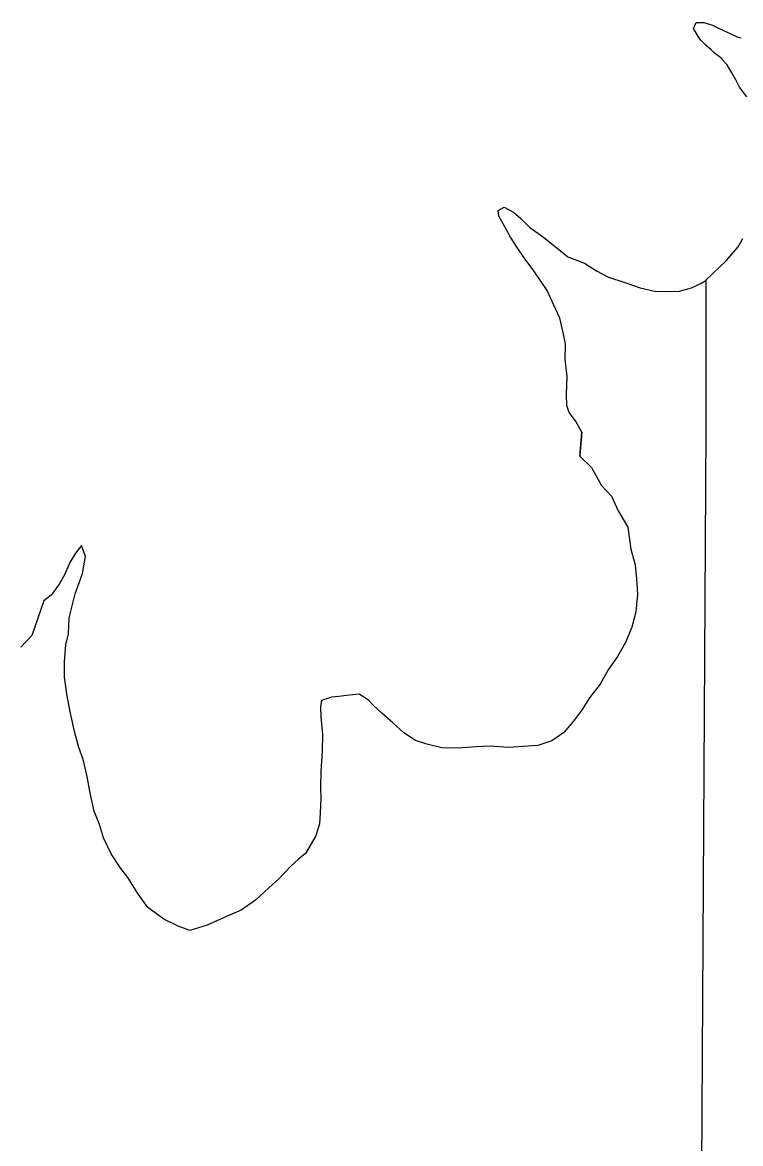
# Model space of a CAD drawing. Extents: x -939622 to -934245, y 1383184 to 1385301.
# Drawn here: x -935525.44 to -935521.5, y 1384296.55 to 1384302.71 of the extents above; entities that cross this region are included whole.
import ezdxf

# ---------------------------------------------------------------- set-up
doc = ezdxf.new("R2010")
doc.units = 0
doc.layers.add('2', color=7, linetype='Continuous')
doc.layers.add('9', color=7, linetype='Continuous')

msp = doc.modelspace()

# ---------------------------------------------------------------- linework, layer by layer
at = {"layer": '2'}
for points in [[(-935522.37, 1384300.4589), (-935522.4036, 1384300.5215), (-935522.4399, 1384300.5662), (-935522.4523, 1384300.605), (-935522.453, 1384300.668), (-935522.451, 1384300.7641), (-935522.4609, 1384300.86), (-935522.4588, 1384300.944), (-935522.4715, 1384301.0069), (-935522.4902, 1384301.0847), (-935522.5239, 1384301.1564), (-935522.5606, 1384301.237), (-935522.5941, 1384301.2877), (-935522.6366, 1384301.3503), (-935522.6821, 1384301.4098), (-935522.7246, 1384301.4724), (-935522.7611, 1384301.529), (-935522.7916, 1384301.5857), (-935522.8252, 1384301.6454), (-935522.8285, 1384301.6754), (-935522.7958, 1384301.6937), (-935522.7446, 1384301.6672), (-935522.7054, 1384301.6316), (-935522.657, 1384301.5841), (-935522.5786, 1384301.5279), (-935522.5062, 1384301.4716), (-935522.4458, 1384301.4212), (-935522.3557, 1384301.3861), (-935522.2895, 1384301.3447), (-935522.2233, 1384301.3094), (-935522.1332, 1384301.2803), (-935522.0491, 1384301.2511), (-935521.9711, 1384301.2339), (-935521.9053, 1384301.2316), (-935521.8335, 1384301.2323), (-935521.7679, 1384301.2509), (-935521.7083, 1384301.2785), (-935521.6878, 1384301.293)], [(-935522.37, 1384300.4589), (-935522.4036, 1384300.5215), (-935522.4399, 1384300.5662), (-935522.4523, 1384300.605), (-935522.453, 1384300.668), (-935522.451, 1384300.7641), (-935522.4609, 1384300.86), (-935522.4588, 1384300.944), (-935522.4715, 1384301.0069), (-935522.4902, 1384301.0847), (-935522.5239, 1384301.1564), (-935522.5606, 1384301.237), (-935522.5941, 1384301.2877), (-935522.6366, 1384301.3503), (-935522.6821, 1384301.4098), (-935522.7246, 1384301.4724), (-935522.7611, 1384301.529), (-935522.7916, 1384301.5857), (-935522.8252, 1384301.6454), (-935522.8285, 1384301.6754), (-935522.7958, 1384301.6937), (-935522.7446, 1384301.6672), (-935522.7054, 1384301.6316), (-935522.657, 1384301.5841), (-935522.5786, 1384301.5279), (-935522.5062, 1384301.4716), (-935522.4458, 1384301.4212), (-935522.3557, 1384301.3861), (-935522.2895, 1384301.3447), (-935522.2233, 1384301.3094), (-935522.1332, 1384301.2803), (-935522.0491, 1384301.2511), (-935521.9711, 1384301.2339), (-935521.9053, 1384301.2316), (-935521.8335, 1384301.2323), (-935521.7679, 1384301.2509), (-935521.7083, 1384301.2785), (-935521.6878, 1384301.293)], [(-935521.688, 1384301.2933), (-935521.6879, 1384300.4717)], [(-935521.688, 1384301.2933), (-935521.6879, 1384300.4717)], [(-935522.37, 1384300.4589), (-935522.3808, 1384300.3307)], [(-935522.3804, 1384300.3275), (-935522.37, 1384300.4589)], [(-935521.6879, 1384300.4717), (-935521.7192, 1384295.1655), (-935521.7482, 1384293.0534), (-935521.7353, 1384290.8411)], [(-935521.6879, 1384300.4717), (-935521.7192, 1384295.1655), (-935521.7216, 1384294.5692)], [(-935522.3808, 1384300.3307), (-935522.3804, 1384300.3275), (-935522.3167, 1384300.2652), (-935522.2614, 1384300.1668), (-935522.2067, 1384300.1074), (-935522.1697, 1384300.0267), (-935522.1175, 1384299.9372), (-935522.101, 1384299.8173), (-935522.0759, 1384299.7305), (-935522.0689, 1384299.6555), (-935522.0647, 1384299.5684), (-935522.0725, 1384299.4722), (-935522.0953, 1384299.3878), (-935522.1302, 1384299.3032), (-935522.1742, 1384299.2275), (-935522.2242, 1384299.1548), (-935522.2681, 1384299.0762), (-935522.327, 1384299.0003), (-935522.3711, 1384298.9307), (-935522.4153, 1384298.873), (-935522.4684, 1384298.8093), (-935522.5337, 1384298.7634), (-935522.6113, 1384298.7384), (-935522.773, 1384298.7273), (-935522.8721, 1384298.7351), (-935522.9499, 1384298.7311), (-935523.0518, 1384298.7238), (-935523.1387, 1384298.7258), (-935523.2199, 1384298.7458), (-935523.2831, 1384298.766), (-935523.3466, 1384298.8073), (-935523.4073, 1384298.8636), (-935523.4679, 1384298.9169), (-935523.5134, 1384298.9584), (-935523.5408, 1384298.9881), (-935523.5922, 1384299.0205), (-935523.661, 1384299.0136), (-935523.7029, 1384299.0071), (-935523.7448, 1384299.0036), (-935523.7985, 1384298.9849), (-935523.8041, 1384298.9517), (-935523.8033, 1384298.8947), (-935523.7931, 1384298.8017), (-935523.7948, 1384298.7055), (-935523.8024, 1384298.5973), (-935523.8043, 1384298.5101), (-935523.8034, 1384298.447), (-935523.8054, 1384298.3689), (-935523.8106, 1384298.3088), (-935523.8307, 1384298.2424), (-935523.8864, 1384298.1456), (-935523.925, 1384298.115), (-935523.9664, 1384298.0755), (-935524.0344, 1384298.0055), (-935524.0877, 1384297.9568), (-935524.1618, 1384297.8898), (-935524.239, 1384297.8347), (-935524.3165, 1384297.8007), (-935524.4267, 1384297.7512), (-935524.5223, 1384297.723), (-935524.5855, 1384297.7463), (-935524.664, 1384297.7843), (-935524.7517, 1384297.8493), (-935524.8067, 1384297.9267), (-935524.8618, 1384298.0132), (-935524.9014, 1384298.0637), (-935524.9534, 1384298.1442), (-935524.9965, 1384298.2308), (-935525.0185, 1384298.3056), (-935525.0464, 1384298.3774), (-935525.0687, 1384298.4762), (-935525.0849, 1384298.5692), (-935525.1071, 1384298.662), (-935525.1319, 1384298.7278), (-935525.154, 1384298.8086), (-935525.1764, 1384298.9165), (-935525.1956, 1384299.0094), (-935525.209, 1384299.1144), (-935525.2101, 1384299.1985), (-935525.2023, 1384299.2917), (-935525.1881, 1384299.352), (-935525.1833, 1384299.4391), (-935525.152, 1384299.5717), (-935525.1288, 1384299.6321), (-935525.1115, 1384299.6834), (-935525.0948, 1384299.7767), (-935525.1165, 1384299.8365), (-935525.1489, 1384299.7941), (-935525.1812, 1384299.7426), (-935525.2103, 1384299.6761), (-935525.2396, 1384299.6247), (-935525.2838, 1384299.5641), (-935525.3224, 1384299.5335)], [(-935522.3804, 1384300.3275), (-935522.3167, 1384300.2652), (-935522.2614, 1384300.1668), (-935522.2067, 1384300.1074), (-935522.1697, 1384300.0267), (-935522.1175, 1384299.9372), (-935522.101, 1384299.8173), (-935522.0759, 1384299.7305), (-935522.0689, 1384299.6555), (-935522.0647, 1384299.5684), (-935522.0725, 1384299.4722), (-935522.0953, 1384299.3878), (-935522.1302, 1384299.3032), (-935522.1742, 1384299.2275), (-935522.2242, 1384299.1548), (-935522.2681, 1384299.0762), (-935522.327, 1384299.0003), (-935522.3711, 1384298.9307), (-935522.4153, 1384298.873), (-935522.4684, 1384298.8093), (-935522.5337, 1384298.7634), (-935522.6113, 1384298.7384), (-935522.773, 1384298.7273), (-935522.8721, 1384298.7351), (-935522.9499, 1384298.7311), (-935523.0518, 1384298.7238), (-935523.1387, 1384298.7258), (-935523.2199, 1384298.7458), (-935523.2831, 1384298.766), (-935523.3466, 1384298.8073), (-935523.4073, 1384298.8636), (-935523.4679, 1384298.9169), (-935523.5134, 1384298.9584), (-935523.5408, 1384298.9881), (-935523.5922, 1384299.0205), (-935523.661, 1384299.0136), (-935523.7029, 1384299.0071), (-935523.7448, 1384299.0036), (-935523.7985, 1384298.9849), (-935523.8041, 1384298.9517), (-935523.8033, 1384298.8947), (-935523.7931, 1384298.8017), (-935523.7948, 1384298.7055), (-935523.8024, 1384298.5973), (-935523.8043, 1384298.5101), (-935523.8034, 1384298.447), (-935523.8054, 1384298.3689), (-935523.8106, 1384298.3088), (-935523.8307, 1384298.2424), (-935523.8864, 1384298.1456), (-935523.925, 1384298.115), (-935523.9664, 1384298.0755), (-935524.0344, 1384298.0055), (-935524.0877, 1384297.9568), (-935524.1618, 1384297.8898), (-935524.239, 1384297.8347), (-935524.3165, 1384297.8007), (-935524.4267, 1384297.7512), (-935524.5223, 1384297.723), (-935524.5855, 1384297.7463), (-935524.664, 1384297.7843), (-935524.7517, 1384297.8493), (-935524.8067, 1384297.9267), (-935524.8618, 1384298.0132), (-935524.9014, 1384298.0637), (-935524.9534, 1384298.1442), (-935524.9965, 1384298.2308), (-935525.0185, 1384298.3056), (-935525.0464, 1384298.3774), (-935525.0687, 1384298.4762), (-935525.0849, 1384298.5692), (-935525.1071, 1384298.662), (-935525.1319, 1384298.7278), (-935525.154, 1384298.8086), (-935525.1764, 1384298.9165), (-935525.1956, 1384299.0094), (-935525.209, 1384299.1144), (-935525.2101, 1384299.1985), (-935525.2023, 1384299.2917), (-935525.1881, 1384299.352), (-935525.1833, 1384299.4391), (-935525.152, 1384299.5717), (-935525.1288, 1384299.6321), (-935525.1115, 1384299.6834), (-935525.0948, 1384299.7767), (-935525.1165, 1384299.8365), (-935525.1489, 1384299.7941), (-935525.1812, 1384299.7426), (-935525.2103, 1384299.6761), (-935525.2396, 1384299.6247), (-935525.2838, 1384299.5641), (-935525.3224, 1384299.5335)], [(-935525.3224, 1384299.5335), (-935525.3889, 1384299.342), (-935525.4489, 1384299.2791)], [(-935525.3224, 1384299.5335), (-935525.3889, 1384299.342), (-935525.4489, 1384299.2791)]]:
    msp.add_lwpolyline(points, dxfattribs=at)
at = {"layer": '9'}
for points in [[(-935521.4636, 1384302.3005), (-935521.5033, 1384302.354), (-935521.5248, 1384302.3928), (-935521.5464, 1384302.4315), (-935521.571, 1384302.4763), (-935521.5984, 1384302.5059), (-935521.5984, 1384302.5089), (-935521.6438, 1384302.5413), (-935521.6591, 1384302.5591), (-935521.6864, 1384302.5828), (-935521.7137, 1384302.6094), (-935521.7321, 1384302.6332), (-935521.7351, 1384302.6392), (-935521.7566, 1384302.6749), (-935521.7421, 1384302.7082), (-935521.7391, 1384302.7082), (-935521.7001, 1384302.7088), (-935521.6519, 1384302.6944), (-935521.6187, 1384302.6769), (-935521.5161, 1384302.6303), (-935521.495, 1384302.6246)], [(-935521.688, 1384301.2933), (-935521.5772, 1384301.4006), (-935521.5122, 1384301.4766), (-935521.4859, 1384301.522)]]:
    msp.add_lwpolyline(points, dxfattribs=at)

doc.saveas('drawing.dxf')
